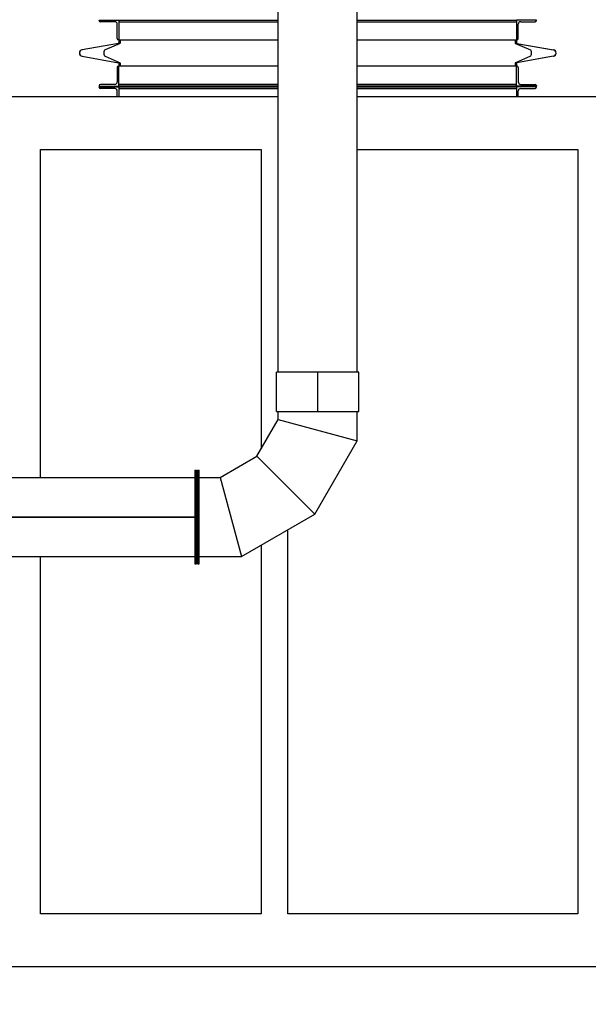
# Model space of a CAD drawing. Header units: inches. Extents: x 36 to 1719, y -84 to 1122.
# Tile 486 of 550: x 754 to 840, y 757 to 907. Entities that reach past the tile are written whole.
import ezdxf

# ---------------------------------------------------------------- set-up
doc = ezdxf.new("R2010")
doc.units = ezdxf.units.IN
doc.header["$LTSCALE"] = 48
doc.header["$MEASUREMENT"] = 0
doc.layers.add('Dimension (ANSI)', color=7, linetype='Continuous', lineweight=25)
doc.layers.add('Visible (ANSI)', color=7, linetype='Continuous', lineweight=30)
doc.styles.add('Note Text (ANSI)', font='tahoma.ttf')
doc.dimstyles.new('Architectural (ANSI)', dxfattribs={"dimscale": 48, "dimtxt": 0.125, "dimasz": 0.098425, "dimexe": 0.125, "dimexo": 0.0625, "dimgap": 0.031496, "dimtad": 0, "dimtih": 1, "dimtoh": 1, "dimdec": 4, "dimrnd": 1e-08, "dimzin": 3, "dimdsep": 46, "dimlunit": 4, "dimtxsty": 'Note Text (ANSI)', "dimcen": 0.09, "dimdle": 0.393701, "dimclrd": 256, "dimclre": 256, "dimclrt": 256, "dimadec": 0, "dimazin": 3, "dimtfac": 0.96, "dimtofl": 0, "dimtmove": 0, "dimatfit": 3, "dimfxl": 1, "dimfrac": 2, "dimtolj": 1, "dimtzin": 12, "dimlwd": -1, "dimlwe": -1, "dimarcsym": 0})

# ---------------------------------------------------------------- blocks, each defined once
blk = doc.blocks.new('*D15')
at = {"layer": 'Defpoints', "color": 0, "transparency": 16777216}
for p in [(1025.92, 851.17), (748.92, 837.22), (1025.92, 740.03)]:
    blk.add_point(p, dxfattribs=at)
at = {"layer": 'Dimension (ANSI)', "transparency": 16777216}
for p, q in [((1025.92, 848.17), (1025.92, 734.03)), ((748.92, 834.22), (748.92, 734.03)), ((753.64, 740.03), (875.57, 740.03)), ((1021.19, 740.03), (899.26, 740.03))]:
    blk.add_line(p, q, dxfattribs=at)
for points in [[(753.64, 740.82), (753.64, 739.24), (748.92, 740.03)], [(1021.19, 740.82), (1021.19, 739.24), (1025.92, 740.03)]]:
    blk.add_solid(points, dxfattribs=at)
at = {"layer": 'Dimension (ANSI)', "transparency": 16777216, "insert": (877.08, 743.16), "char_height": 6, "attachment_point": 1, "style": 'Note Text (ANSI)'}
blk.add_mtext('\\A1;23\'-1"', dxfattribs=at)

msp = doc.modelspace()

# ---------------------------------------------------------------- linework, layer by layer
at = {"layer": 'Visible (ANSI)'}
for p, q in [((792.97918, 853.2154), (792.97918, 913.0529)), ((804.97918, 853.2154), (804.97918, 913.0529)), ((765.82393, 906.5564), (765.82393, 906.6164)), ((765.82393, 906.6164), (768.82393, 906.6164)), ((768.19393, 906.3664), (766.01393, 906.3664)), ((768.57393, 903.8064), (768.57393, 905.9864)), ((768.82393, 906.6164), (768.82393, 903.6164)), ((768.82393, 906.6164), (792.97918, 906.6164)), ((768.82393, 906.5564), (768.82393, 906.6164)), ((768.82393, 906.3664), (792.97918, 906.3664)), ((804.97918, 906.6164), (829.13633, 906.6164)), ((804.97918, 906.3664), (829.13633, 906.3664)), ((832.13633, 906.6164), (829.13633, 906.6164)), ((829.13633, 906.6164), (829.13633, 903.6164)), ((829.13633, 906.5564), (829.13633, 906.6164)), ((829.38633, 903.8064), (829.38633, 905.9864)), ((829.76633, 906.3664), (831.94633, 906.3664)), ((832.13633, 906.5564), (832.13633, 906.6164)), ((768.75939, 903.08253), (763.23711, 902.1088)), ((768.77134, 903.08253), (763.24906, 902.1088)), ((768.99915, 903.08253), (766.71174, 902.1088)), ((768.82393, 903.6164), (768.76393, 903.6164)), ((768.82393, 903.6164), (792.97918, 903.6164)), ((768.82393, 903.6164), (768.82393, 903.15944)), ((768.83588, 903.6164), (768.83588, 903.15944)), ((769.02588, 903.6164), (769.02588, 903.15944)), ((804.97918, 903.6164), (829.13633, 903.6164)), ((828.93438, 903.6164), (828.93438, 903.15944)), ((828.96111, 903.08253), (831.24852, 902.1088)), ((829.12438, 903.6164), (829.12438, 903.15944)), ((829.13633, 903.6164), (829.19633, 903.6164)), ((829.13633, 903.6164), (829.13633, 903.15944)), ((829.18892, 903.08253), (834.71121, 902.1088)), ((829.20087, 903.08253), (834.72316, 902.1088)), ((763.23711, 901.12399), (768.75939, 900.15027)), ((763.24906, 901.12399), (768.77134, 900.15027)), ((766.71174, 901.12399), (768.99915, 900.15027)), ((831.24852, 901.12399), (828.96111, 900.15027)), ((834.71121, 901.12399), (829.18892, 900.15027)), ((834.72316, 901.12399), (829.20087, 900.15027)), ((768.57393, 899.4264), (768.57393, 897.2464)), ((768.82393, 899.6164), (768.76393, 899.6164)), ((768.82393, 900.07335), (768.82393, 899.6164)), ((768.82393, 896.6164), (768.82393, 899.6164)), ((792.97918, 899.6164), (768.82393, 899.6164)), ((768.83588, 900.07335), (768.83588, 899.6164)), ((769.02588, 900.07335), (769.02588, 899.6164)), ((829.13633, 899.6164), (804.97918, 899.6164)), ((828.93438, 900.07335), (828.93438, 899.6164)), ((829.12438, 900.07335), (829.12438, 899.6164)), ((829.13633, 900.07335), (829.13633, 899.6164)), ((829.13633, 896.6164), (829.13633, 899.6164)), ((829.13633, 899.6164), (829.19633, 899.6164)), ((829.38633, 899.4264), (829.38633, 897.2464)), ((765.82393, 896.6764), (765.82393, 896.6164)), ((765.82393, 896.6164), (768.82393, 896.6164)), ((765.82393, 896.4314), (765.82393, 896.4914)), ((765.82393, 896.4914), (768.82393, 896.4914)), ((768.19393, 896.8664), (766.01393, 896.8664)), ((792.97918, 896.8664), (768.82393, 896.8664)), ((768.82393, 896.6764), (768.82393, 896.6164)), ((792.97918, 896.6164), (768.82393, 896.6164)), ((768.82393, 896.4914), (768.82393, 894.9914)), ((768.82393, 896.4914), (792.97918, 896.4914)), ((768.82393, 896.4314), (768.82393, 896.4914)), ((829.13633, 896.8664), (804.97918, 896.8664)), ((829.13633, 896.6164), (804.97918, 896.6164)), ((804.97918, 896.4914), (829.13633, 896.4914)), ((829.13633, 896.6764), (829.13633, 896.6164)), ((832.13633, 896.6164), (829.13633, 896.6164)), ((832.13633, 896.4914), (829.13633, 896.4914)), ((829.13633, 896.4914), (829.13633, 894.9914)), ((829.13633, 896.4314), (829.13633, 896.4914)), ((829.76633, 896.8664), (831.94633, 896.8664)), ((832.13633, 896.6764), (832.13633, 896.6164)), ((832.13633, 896.4314), (832.13633, 896.4914)), ((792.97918, 894.9914), (748.91768, 894.9914)), ((768.19393, 896.2414), (766.01393, 896.2414)), ((768.57393, 894.9914), (768.57393, 895.8614)), ((768.82393, 896.2414), (792.97918, 896.2414)), ((804.97918, 896.2414), (829.13633, 896.2414)), ((1025.91768, 894.9914), (804.97918, 894.9914)), ((829.38633, 894.9914), (829.38633, 895.8614)), ((829.76633, 896.2414), (831.94633, 896.2414)), ((756.91768, 886.9914), (790.41768, 886.9914)), ((756.91768, 837.2154), (756.91768, 886.9914)), ((790.41768, 886.9914), (790.41768, 841.5632)), ((804.97918, 886.9914), (838.41768, 886.9914)), ((838.41768, 886.9914), (838.41768, 770.9914)), ((798.97818, 853.2154), (792.72918, 853.2154)), ((792.72918, 847.2154), (792.72918, 853.2154)), ((798.97818, 847.2154), (798.97818, 853.2154)), ((798.98018, 847.2154), (798.98018, 853.2154)), ((805.22918, 853.2154), (798.98018, 853.2154)), ((805.22918, 847.2154), (805.22918, 853.2154)), ((798.97818, 851.2154), (798.98018, 851.2154)), ((798.98018, 849.2154), (798.97818, 849.2154)), ((792.72918, 847.2154), (798.97818, 847.2154)), ((792.97926, 845.99999), (792.97926, 847.2154)), ((798.98018, 847.2154), (805.22918, 847.2154)), ((804.97918, 842.78462), (804.97918, 847.2154)), ((789.76385, 840.43073), (792.97926, 845.99999)), ((792.97926, 845.99999), (804.97918, 842.78462)), ((792.97926, 845.99999), (804.97918, 842.78462)), ((798.5484, 831.64618), (804.97918, 842.78462)), ((784.19459, 837.21532), (789.76385, 840.43073)), ((789.76385, 840.43073), (798.5484, 831.64618)), ((789.76385, 840.43073), (798.5484, 831.64618)), ((780.35418, 838.3404), (780.35418, 824.0904)), ((780.35418, 838.3404), (780.60418, 838.3404)), ((780.60418, 824.0904), (780.60418, 838.3404)), ((780.72918, 838.3404), (780.72918, 824.0904)), ((780.72918, 838.3404), (780.97918, 838.3404)), ((780.97918, 824.0904), (780.97918, 838.3404)), ((721.34068, 837.2154), (780.35418, 837.2154)), ((780.97918, 837.21532), (784.19459, 837.21532)), ((784.19459, 837.21532), (787.40996, 825.2154)), ((784.19459, 837.21532), (787.40996, 825.2154)), ((721.34068, 831.2279), (780.35418, 831.2279)), ((721.34068, 831.2029), (780.35418, 831.2029)), ((787.40996, 825.2154), (798.5484, 831.64618)), ((794.41768, 770.9914), (794.41768, 829.26131)), ((790.41768, 826.95191), (790.41768, 770.9914)), ((721.34068, 825.2154), (780.35418, 825.2154)), ((756.91768, 770.9914), (756.91768, 825.2154)), ((780.97918, 825.2154), (787.40996, 825.2154)), ((780.35418, 824.0904), (780.60418, 824.0904)), ((780.72918, 824.0904), (780.97918, 824.0904)), ((790.41768, 770.9914), (756.91768, 770.9914)), ((838.41768, 770.9914), (794.41768, 770.9914)), ((1025.91768, 762.9914), (748.91768, 762.9914))]:
    msp.add_line(p, q, dxfattribs=at)
for centre, radius, start, end in [((766.01393, 906.5564), 0.19, 180, 270), ((768.19393, 905.9864), 0.38, 0, 90), ((829.76633, 905.9864), 0.38, 90, 180), ((831.94633, 906.5564), 0.19, 270, 0), ((768.76393, 903.8064), 0.19, 180, 270), ((768.74583, 903.15944), 0.0781, 280, 0), ((768.75778, 903.15944), 0.0781, 280, 0), ((829.20248, 903.15944), 0.0781, 180, 260), ((829.21443, 903.15944), 0.0781, 180, 260), ((829.19633, 903.8064), 0.19, 270, 0), ((763.32393, 901.6164), 0.5, 100, 260), ((763.33588, 901.6164), 0.5, 100, 260), ((834.62438, 901.6164), 0.5, 280, 80), ((834.63633, 901.6164), 0.5, 280, 80), ((768.76393, 899.4264), 0.19, 90, 180), ((768.74583, 900.07335), 0.0781, 0, 80), ((768.75778, 900.07335), 0.0781, 0, 80), ((829.20248, 900.07335), 0.0781, 100, 180), ((829.21443, 900.07335), 0.0781, 100, 180), ((829.19633, 899.4264), 0.19, 0, 90), ((766.01393, 896.6764), 0.19, 90, 180), ((766.01393, 896.4314), 0.19, 180, 270), ((768.19393, 897.2464), 0.38, 270, 0), ((829.76633, 897.2464), 0.38, 180, 270), ((831.94633, 896.6764), 0.19, 0, 90), ((831.94633, 896.4314), 0.19, 270, 0), ((768.19393, 895.8614), 0.38, 0, 90), ((829.76633, 895.8614), 0.38, 90, 180)]:
    msp.add_arc(centre, radius, start, end, dxfattribs=at)
for centre, major_axis, start_param, end_param in [((768.99353, 903.15944), (0, 0.0781), 3.316125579, 4.71238898), ((828.96673, 903.15944), (0, 0.0781), 1.570796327, 2.967059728), ((766.74771, 901.6164), (0, -0.5), 3.316125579, 6.108652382), ((831.21256, 901.6164), (0, -0.5), 0.174532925, 2.967059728), ((768.99353, 900.07335), (0, 0.0781), 4.71238898, 6.108652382), ((828.96673, 900.07335), (0, 0.0781), 0.174532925, 1.570796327)]:
    msp.add_ellipse(centre, major_axis=major_axis, ratio=0.414213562, start_param=start_param, end_param=end_param, dxfattribs=at)

# ---------------------------------------------------------------- dimensions: what is measured, and where the dimension line sits
at = {"layer": 'Dimension (ANSI)'}
dim = msp.add_linear_dim(base=(1025.91768, 740.03077), p1=(748.91768, 837.2154), p2=(1025.91768, 851.17131), dimstyle='Architectural (ANSI)', override={"dimgap": 0.031496, "dimtih": 0, "dimtoh": 0, "dimdec": 4, "dimlfac": 1, "dimtol": 0, "dimlim": 0, "dimtp": 0, "dimtm": 0, "dimtdec": 2, "dimatfit": 1}, dxfattribs=at)
dim.commit()
dim.dimension.update_dxf_attribs({"geometry": '*D15', "text_midpoint": (887.41768, 740.03077), "dimtype": 160})

doc.saveas('drawing.dxf')
